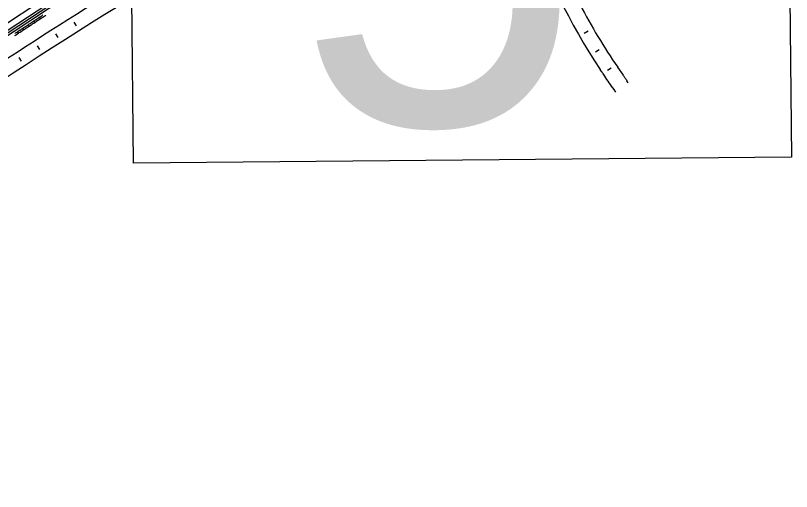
# Model space of a CAD drawing. Extents: x 6503541 to 6503743, y 5888004 to 5888145.
# Drawn here: x 6503600.42 to 6503608.96, y 5888047.99 to 5888053.22 of the extents above; entities that cross this region are included whole.
import ezdxf

# ---------------------------------------------------------------- set-up
doc = ezdxf.new("R2010")
doc.units = 0
doc.layers.add('12', color=7, linetype='Continuous')
doc.layers.add('tabela', color=7, linetype='Continuous')

msp = doc.modelspace()

# ---------------------------------------------------------------- linework, layer by layer
at = {"layer": '12'}
for p, q in [((6503592.6334, 5888048.0679), (6503601.3614, 5888053.822)), ((6503592.6717, 5888048.0098), (6503601.3997, 5888053.7639)), ((6503592.6849, 5888047.9897), (6503601.4129, 5888053.7438)), ((6503600.0053, 5888052.7871), (6503601.4261, 5888053.7238)), ((6503600.6569, 5888053.174), (6503600.6515, 5888053.1821)), ((6503600.6816, 5888053.2019), (6503600.6923, 5888053.1857)), ((6503600.717, 5888053.2136), (6503600.7116, 5888053.2217)), ((6503600.5366, 5888053.0948), (6503600.5313, 5888053.1029)), ((6503600.5614, 5888053.1227), (6503600.572, 5888053.1066)), ((6503600.5967, 5888053.1344), (6503600.5914, 5888053.1425)), ((6503600.6215, 5888053.1623), (6503600.6321, 5888053.1461)), ((6503600.4411, 5888053.0434), (6503600.4517, 5888053.0274)), ((6503600.4765, 5888053.0552), (6503600.4712, 5888053.0632)), ((6503600.5012, 5888053.083), (6503600.5118, 5888053.067)), ((6503606.8792, 5888052.5887), (6503606.8991, 5888052.5575)), ((6503607.0446, 5888052.6553), (6503607.1058, 5888052.5665)), ((6503607.124, 5888052.5391), (6503607.1235, 5888052.5399)), ((6503607.1616, 5888052.4839), (6503607.1457, 5888052.5067)), ((6503607.0017, 5888052.4088), (6503607.0214, 5888052.3824))]:
    msp.add_line(p, q, dxfattribs=at)
for points in [[(6503600.4135, 5888053.0252), (6503600.4236, 5888053.0318), (6503600.4336, 5888053.0384), (6503600.4436, 5888053.045), (6503600.4536, 5888053.0516), (6503600.4636, 5888053.0582), (6503600.4737, 5888053.0649), (6503600.4837, 5888053.0715), (6503600.4937, 5888053.0781), (6503600.5037, 5888053.0847), (6503600.5137, 5888053.0913), (6503600.5238, 5888053.0979), (6503600.5338, 5888053.1045), (6503600.5438, 5888053.1111), (6503600.5538, 5888053.1177), (6503600.5638, 5888053.1243), (6503600.5738, 5888053.1309), (6503600.5839, 5888053.1375), (6503600.5939, 5888053.1441), (6503600.6039, 5888053.1507), (6503600.6139, 5888053.1573), (6503600.6239, 5888053.1639), (6503600.634, 5888053.1705), (6503600.644, 5888053.1771), (6503600.654, 5888053.1837), (6503600.664, 5888053.1903), (6503600.674, 5888053.197), (6503600.6841, 5888053.2036), (6503600.6941, 5888053.2102), (6503600.7041, 5888053.2168), (6503600.7141, 5888053.2234), (6503600.7241, 5888053.23)], [(6503600.4141, 5888053.0026), (6503600.4241, 5888053.0092), (6503600.4341, 5888053.0158), (6503600.4442, 5888053.0224), (6503600.4542, 5888053.029), (6503600.4642, 5888053.0356), (6503600.4742, 5888053.0422), (6503600.4843, 5888053.0488), (6503600.4943, 5888053.0554), (6503600.5043, 5888053.062), (6503600.5143, 5888053.0686), (6503600.5243, 5888053.0752), (6503600.5344, 5888053.0818), (6503600.5444, 5888053.0884), (6503600.5544, 5888053.095), (6503600.5644, 5888053.1016), (6503600.5744, 5888053.1082), (6503600.5845, 5888053.1148), (6503600.5945, 5888053.1214), (6503600.6045, 5888053.128), (6503600.6145, 5888053.1346), (6503600.6246, 5888053.1412), (6503600.6346, 5888053.1478), (6503600.6446, 5888053.1544), (6503600.6547, 5888053.1609), (6503600.6647, 5888053.1675), (6503600.6747, 5888053.1741), (6503600.6847, 5888053.1807), (6503600.6948, 5888053.1873), (6503600.7048, 5888053.1939), (6503600.7148, 5888053.2005), (6503600.7248, 5888053.2071), (6503600.7349, 5888053.2137), (6503600.7449, 5888053.2203), (6503600.7549, 5888053.2269)], [(6503601.0949, 5888053.1095), (6503601.0693, 5888053.1501)], [(6503600.8924, 5888052.9809), (6503600.8666, 5888053.0213)], [(6503606.6774, 5888053.0301), (6503606.7189, 5888053.0541)], [(6503600.6905, 5888052.8514), (6503600.6645, 5888052.8917)], [(6503606.8016, 5888052.8238), (6503606.8422, 5888052.8492)], [(6503600.4891, 5888052.721), (6503600.463, 5888052.7612)], [(6503606.9332, 5888052.622), (6503606.9729, 5888052.649)]]:
    msp.add_lwpolyline(points, dxfattribs=at)
for centre, radius, start, end in [((6503629.9308, 5888007.4817), 53.916, 117.58603, 123.39571), ((6503629.9308, 5888007.4817), 54.084, 119.63838, 123.39571), ((6503612.4167, 5888056.3332), 6.684, 197.99837, 213.64113), ((6503612.4107, 5888056.3517), 6.516, 207.53434, 214.56083), ((6503604.8541, 5888051.3008), 2.4, 32.45433, 33.64113), ((6503608.9242, 5888053.8454), 2.4, 212.45433, 216.76828), ((6503606.3152, 5888052.0219), 0.96, 32.65115, 34.56083), ((6503607.9323, 5888053.0571), 0.96, 212.65115, 214.97923)]:
    msp.add_arc(centre, radius, start, end, dxfattribs=at)
at = {"layer": 'tabela'}
for p, q in [((6503608.9092, 5888056.6874), (6503608.956, 5888051.6673)), ((6503608.9092, 5888056.6874), (6503608.956, 5888051.6673)), ((6503601.7206, 5888051.5997), (6503601.6737, 5888056.6198)), ((6503601.7206, 5888051.5997), (6503601.6737, 5888056.6198)), ((6503608.956, 5888051.6673), (6503601.7206, 5888051.5997)), ((6503608.956, 5888051.6673), (6503601.7206, 5888051.5997))]:
    msp.add_line(p, q, dxfattribs=at)

# ---------------------------------------------------------------- texts
at = {"layer": '12'}
msp.add_text('5', height=4.223, rotation=0.73934, dxfattribs=at).set_placement((6503603.5197, 5888052.0026))

doc.saveas('drawing.dxf')
